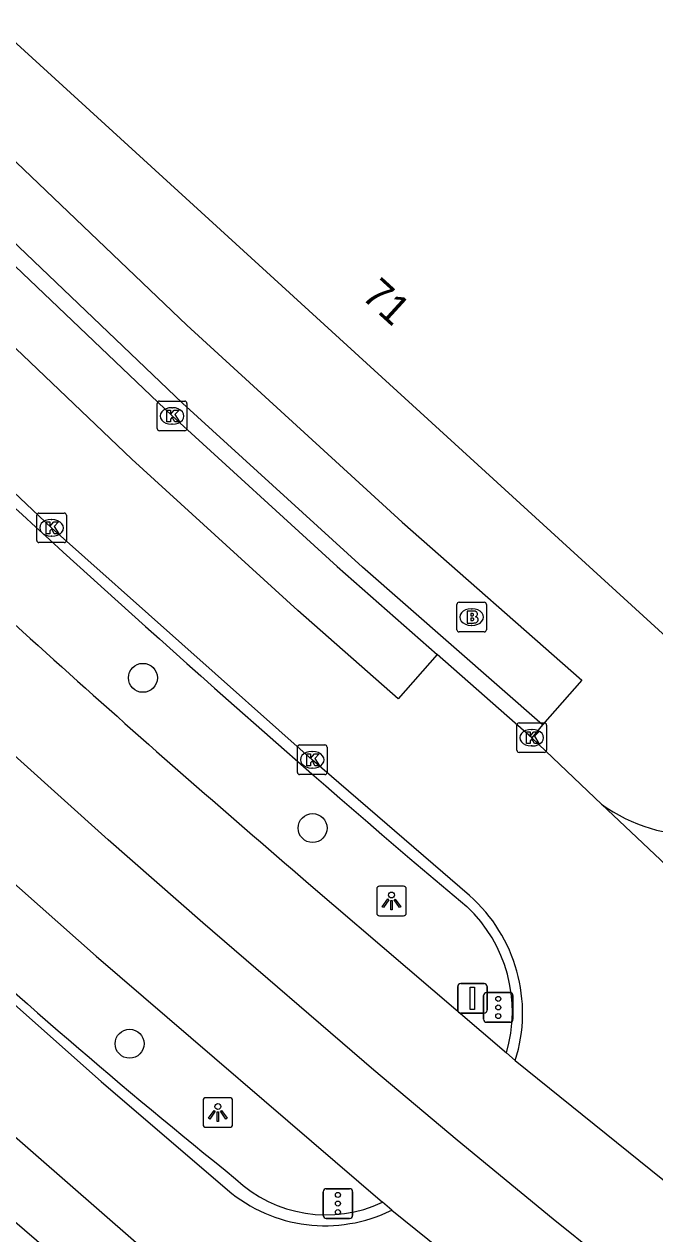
# Model space of a CAD drawing. Extents: x 159489 to 160304, y 383826 to 384530.
# Drawn here: x 160155.66 to 160176.96, y 384042.14 to 384082.98 of the extents above; entities that cross this region are included whole.
import ezdxf

# ---------------------------------------------------------------- set-up
doc = ezdxf.new("R2010")
doc.units = 0
for name, color, linetype in [('IMGEO_Berm_open', 7, 'Continuous'), ('IMGEO_Boom', 7, 'Continuous'), ('IMGEO_Brandkraan', 7, 'Continuous'), ('IMGEO_Kolk', 7, 'Continuous'), ('IMGEO_Lichtpunt', 7, 'Continuous'), ('IMGEO_OVBaan_gesloten', 7, 'Continuous'), ('IMGEO_Pand', 7, 'Continuous'), ('IMGEO_Pand_nummerreeks', 7, 'Continuous'), ('IMGEO_Parkeervlak_gesloten', 7, 'Continuous'), ('IMGEO_Rijbaan_lokaal_gesloten', 7, 'Continuous'), ('IMGEO_Rijbaan_lokaal_open', 7, 'Continuous'), ('IMGEO_Verkeersbordpaal', 7, 'Continuous'), ('IMGEO_Verkeersregelinstallatiepaal', 7, 'Continuous'), ('IMGEO_Voetpad_open', 7, 'Continuous')]:
    doc.layers.add(name, color=color, linetype=linetype)

msp = doc.modelspace()

# ---------------------------------------------------------------- linework, layer by layer
at = {"layer": 'IMGEO_Berm_open'}
msp.add_lwpolyline([(160168.69, 384054.809), (160170.617, 384053.193)], dxfattribs=at)
for centre, radius, start, end in [((160508.393, 384450.853), 521.774, 224.98561, 229.37895), ((160296.901, 384210.822), 214.039, 227.27409, 231.20685), ((160167.253, 384049.635), 4.896, 343.5355, 46.6098), ((160165.866, 384047.233), 4.456, 226.5668, 295.2616)]:
    msp.add_arc(centre, radius, start, end, dxfattribs=at)
at = {"layer": 'IMGEO_Boom'}
for centre in [(160159.673, 384060.912), (160165.404, 384055.839), (160159.223, 384048.557)]:
    msp.add_circle(centre, 0.489, dxfattribs=at)
at = {"layer": 'IMGEO_Brandkraan'}
for p, q in [((160170.274, 384062.537), (160170.274, 384063.389)), ((160170.349, 384063.463), (160171.201, 384063.463)), ((160171.275, 384063.389), (160171.275, 384062.537)), ((160170.762, 384063.243), (160170.787, 384063.243)), ((160171.201, 384062.463), (160170.349, 384062.463)), ((160170.785, 384062.683), (160170.76, 384062.683))]:
    msp.add_line(p, q, dxfattribs=at)
for points in [[(160170.274, 384062.537), (160170.274, 384063.389)], [(160170.349, 384063.463), (160171.201, 384063.463)], [(160171.275, 384063.389), (160171.275, 384062.537)], [(160170.622, 384063.163), (160170.622, 384062.763), (160170.835, 384062.763)], [(160170.853, 384063.163), (160170.622, 384063.163)], [(160170.801, 384063.082), (160170.747, 384063.082), (160170.747, 384063.006)], [(160170.747, 384063.006), (160170.8, 384063.006)], [(160170.809, 384062.93), (160170.747, 384062.93), (160170.747, 384062.849)], [(160171.201, 384062.463), (160170.349, 384062.463)], [(160170.747, 384062.849), (160170.809, 384062.849)]]:
    msp.add_lwpolyline(points, dxfattribs=at)
for centre, radius, start, end in [((160170.351, 384063.387), 0.0765, 91.552, 178.448), ((160170.351, 384063.387), 0.0765, 91.552, 178.448), ((160171.199, 384063.387), 0.0765, 1.552, 88.448), ((160171.199, 384063.387), 0.0765, 1.552, 88.448), ((160170.802, 384063.044), 0.0379, 267.8285, 90.9355), ((160170.81, 384062.889), 0.0404, 269.8759, 90.5077), ((160170.857, 384063.018), 0.145, 59.4692, 91.5367), ((160170.882, 384063.065), 0.0922, 285.5137, 58.1501), ((160170.887, 384062.873), 0.105, 301.3115, 78.989), ((160170.351, 384062.539), 0.0765, 181.552, 268.448), ((160170.351, 384062.539), 0.0765, 181.552, 268.448), ((160170.841, 384063.014), 0.251, 268.6676, 293.5347), ((160171.199, 384062.539), 0.0765, 271.552, 358.448), ((160171.199, 384062.539), 0.0765, 271.552, 358.448)]:
    msp.add_arc(centre, radius, start, end, dxfattribs=at)
for centre, major_axis, ratio, start_param, end_param in [((160170.761, 384062.963), (-0.387, 0.002), 0.722429, 4.712389, 7.853982), ((160170.786, 384062.963), (-0.39, 0.002), 0.717154, 1.570796, 4.712389)]:
    msp.add_ellipse(centre, major_axis=major_axis, ratio=ratio, start_param=start_param, end_param=end_param, dxfattribs=at)
at = {"layer": 'IMGEO_Kolk'}
for p, q in [((160160.233, 384070.255), (160161.085, 384070.255)), ((160160.158, 384069.329), (160160.158, 384070.181)), ((160160.646, 384070.035), (160160.671, 384070.035)), ((160161.159, 384070.181), (160161.159, 384069.329)), ((160160.669, 384069.475), (160160.644, 384069.475)), ((160161.085, 384069.255), (160160.233, 384069.255)), ((160156.087, 384065.551), (160156.087, 384066.403)), ((160156.162, 384066.477), (160157.014, 384066.477)), ((160156.575, 384066.257), (160156.6, 384066.257)), ((160157.088, 384066.403), (160157.088, 384065.551)), ((160157.014, 384065.477), (160156.162, 384065.477)), ((160156.598, 384065.697), (160156.573, 384065.697)), ((160172.302, 384058.465), (160172.302, 384059.317)), ((160172.377, 384059.391), (160173.229, 384059.391)), ((160173.303, 384059.317), (160173.303, 384058.465)), ((160172.79, 384059.171), (160172.815, 384059.171)), ((160164.89, 384057.718), (160164.89, 384058.57)), ((160164.965, 384058.644), (160165.817, 384058.644)), ((160165.378, 384058.424), (160165.403, 384058.424)), ((160165.891, 384058.57), (160165.891, 384057.718)), ((160173.229, 384058.391), (160172.377, 384058.391)), ((160172.813, 384058.611), (160172.788, 384058.611)), ((160165.817, 384057.644), (160164.965, 384057.644)), ((160165.401, 384057.864), (160165.376, 384057.864))]:
    msp.add_line(p, q, dxfattribs=at)
for points in [[(160160.233, 384070.255), (160161.085, 384070.255)], [(160160.158, 384069.329), (160160.158, 384070.181)], [(160160.479, 384069.955), (160160.602, 384069.955), (160160.602, 384069.804), (160160.732, 384069.955), (160160.896, 384069.955), (160160.75, 384069.804), (160160.903, 384069.555), (160160.751, 384069.555), (160160.666, 384069.719), (160160.602, 384069.652), (160160.602, 384069.555), (160160.479, 384069.555), (160160.479, 384069.955)], [(160161.159, 384070.181), (160161.159, 384069.329)], [(160161.085, 384069.255), (160160.233, 384069.255)], [(160156.087, 384065.551), (160156.087, 384066.403)], [(160156.162, 384066.477), (160157.014, 384066.477)], [(160156.408, 384066.177), (160156.531, 384066.177), (160156.531, 384066.026), (160156.661, 384066.177), (160156.825, 384066.177), (160156.679, 384066.026), (160156.832, 384065.777), (160156.68, 384065.777), (160156.595, 384065.941), (160156.531, 384065.874), (160156.531, 384065.777), (160156.408, 384065.777), (160156.408, 384066.177)], [(160157.088, 384066.403), (160157.088, 384065.551)], [(160157.014, 384065.477), (160156.162, 384065.477)], [(160172.302, 384058.465), (160172.302, 384059.317)], [(160172.377, 384059.391), (160173.229, 384059.391)], [(160173.303, 384059.317), (160173.303, 384058.465)], [(160172.623, 384059.091), (160172.746, 384059.091), (160172.746, 384058.94), (160172.876, 384059.091), (160173.04, 384059.091), (160172.894, 384058.94), (160173.047, 384058.691), (160172.895, 384058.691), (160172.81, 384058.855), (160172.746, 384058.788), (160172.746, 384058.691), (160172.623, 384058.691), (160172.623, 384059.091)], [(160164.89, 384057.718), (160164.89, 384058.57)], [(160164.965, 384058.644), (160165.817, 384058.644)], [(160165.891, 384058.57), (160165.891, 384057.718)], [(160173.229, 384058.391), (160172.377, 384058.391)], [(160165.211, 384058.344), (160165.334, 384058.344), (160165.334, 384058.193), (160165.464, 384058.344), (160165.628, 384058.344), (160165.482, 384058.193), (160165.635, 384057.944), (160165.483, 384057.944), (160165.398, 384058.108), (160165.334, 384058.041), (160165.334, 384057.944), (160165.211, 384057.944), (160165.211, 384058.344)], [(160165.817, 384057.644), (160164.965, 384057.644)]]:
    msp.add_lwpolyline(points, dxfattribs=at)
for centre, start, end in [((160160.235, 384070.179), 91.552, 178.448), ((160160.235, 384070.179), 91.552, 178.448), ((160161.083, 384070.179), 1.552, 88.448), ((160161.083, 384070.179), 1.552, 88.448), ((160160.235, 384069.331), 181.552, 268.448), ((160160.235, 384069.331), 181.552, 268.448), ((160161.083, 384069.331), 271.552, 358.448), ((160161.083, 384069.331), 271.552, 358.448), ((160156.164, 384066.401), 91.552, 178.448), ((160156.164, 384066.401), 91.552, 178.448), ((160157.012, 384066.401), 1.552, 88.448), ((160157.012, 384066.401), 1.552, 88.448), ((160156.164, 384065.553), 181.552, 268.448), ((160156.164, 384065.553), 181.552, 268.448), ((160157.012, 384065.553), 271.552, 358.448), ((160157.012, 384065.553), 271.552, 358.448), ((160172.379, 384059.315), 91.552, 178.448), ((160172.379, 384059.315), 91.552, 178.448), ((160173.227, 384059.315), 1.552, 88.448), ((160173.227, 384059.315), 1.552, 88.448), ((160164.967, 384058.568), 91.552, 178.448), ((160164.967, 384058.568), 91.552, 178.448), ((160165.815, 384058.568), 1.552, 88.448), ((160165.815, 384058.568), 1.552, 88.448), ((160172.379, 384058.467), 181.552, 268.448), ((160172.379, 384058.467), 181.552, 268.448), ((160173.227, 384058.467), 271.552, 358.448), ((160173.227, 384058.467), 271.552, 358.448), ((160164.967, 384057.72), 181.552, 268.448), ((160164.967, 384057.72), 181.552, 268.448), ((160165.815, 384057.72), 271.552, 358.448), ((160165.815, 384057.72), 271.552, 358.448)]:
    msp.add_arc(centre, 0.0765, start, end, dxfattribs=at)
for centre, major_axis, ratio, start_param, end_param in [((160160.645, 384069.755), (-0.387, 0.002), 0.722429, 4.712389, 7.853982), ((160160.67, 384069.755), (-0.39, 0.002), 0.717154, 1.570796, 4.712389), ((160156.574, 384065.977), (-0.387, 0.002), 0.722429, 4.712389, 7.853982), ((160156.599, 384065.977), (-0.39, 0.002), 0.717154, 1.570796, 4.712389), ((160172.789, 384058.891), (-0.387, 0.002), 0.722429, 4.712389, 7.853982), ((160172.814, 384058.891), (-0.39, 0.002), 0.717154, 1.570796, 4.712389), ((160165.377, 384058.144), (-0.387, 0.002), 0.722429, 4.712389, 7.853982), ((160165.402, 384058.144), (-0.39, 0.002), 0.717154, 1.570796, 4.712389)]:
    msp.add_ellipse(centre, major_axis=major_axis, ratio=ratio, start_param=start_param, end_param=end_param, dxfattribs=at)
at = {"layer": 'IMGEO_Lichtpunt'}
for p, q in [((160167.569, 384053.78), (160167.569, 384052.973)), ((160167.569, 384053.78), (160167.569, 384052.973)), ((160168.471, 384053.875), (160167.663, 384053.875)), ((160168.471, 384053.875), (160167.663, 384053.875)), ((160168.565, 384052.973), (160168.565, 384053.78)), ((160168.565, 384052.973), (160168.565, 384053.78)), ((160167.663, 384052.879), (160168.471, 384052.879)), ((160167.663, 384052.879), (160168.471, 384052.879)), ((160161.705, 384046.638), (160161.705, 384045.831)), ((160161.705, 384046.638), (160161.705, 384045.831)), ((160162.607, 384046.733), (160161.799, 384046.733)), ((160162.607, 384046.733), (160161.799, 384046.733)), ((160162.701, 384045.831), (160162.701, 384046.638)), ((160162.701, 384045.831), (160162.701, 384046.638)), ((160161.799, 384045.737), (160162.607, 384045.737)), ((160161.799, 384045.737), (160162.607, 384045.737))]:
    msp.add_line(p, q, dxfattribs=at)
for points in [[(160167.943, 384053.444), (160167.982, 384053.416), (160167.794, 384053.154), (160167.756, 384053.181), (160167.943, 384053.444)], [(160168.045, 384053.396), (160168.092, 384053.396), (160168.092, 384053.074), (160168.045, 384053.074), (160168.045, 384053.396)], [(160168.155, 384053.416), (160168.193, 384053.443), (160168.38, 384053.181), (160168.341, 384053.153), (160168.155, 384053.416)], [(160162.079, 384046.302), (160162.118, 384046.274), (160161.93, 384046.012), (160161.892, 384046.039), (160162.079, 384046.302)], [(160162.181, 384046.254), (160162.228, 384046.254), (160162.228, 384045.932), (160162.181, 384045.932), (160162.181, 384046.254)], [(160162.291, 384046.274), (160162.329, 384046.301), (160162.516, 384046.039), (160162.477, 384046.011), (160162.291, 384046.274)]]:
    msp.add_lwpolyline(points, dxfattribs=at)
for centre in [(160168.068, 384053.578), (160162.204, 384046.436)]:
    msp.add_circle(centre, 0.0994, dxfattribs=at)
for centre, start, end in [((160167.663, 384053.78), 90, 180), ((160167.663, 384053.78), 90, 180), ((160168.471, 384053.78), 0, 90), ((160168.471, 384053.78), 0, 90), ((160167.663, 384052.973), 180, 270), ((160167.663, 384052.973), 180, 270), ((160168.471, 384052.973), 270, 0), ((160168.471, 384052.973), 270, 360), ((160161.799, 384046.638), 90, 180), ((160161.799, 384046.638), 90, 180), ((160162.607, 384046.638), 0, 90), ((160162.607, 384046.638), 0, 90), ((160161.799, 384045.831), 180, 270), ((160161.799, 384045.831), 180, 270), ((160162.607, 384045.831), 270, 0), ((160162.607, 384045.831), 270, 360)]:
    msp.add_arc(centre, 0.0946, start, end, dxfattribs=at)
at = {"layer": 'IMGEO_OVBaan_gesloten'}
for points in [[(160180.322, 384037.159), (160176.612, 384040.154), (160173.526, 384042.635), (160170.286, 384045.296), (160167.466, 384047.665), (160161.694, 384052.642), (160158.499, 384055.447), (160149.532, 384063.51), (160140.973, 384071.696), (160132.364, 384080.101), (160126.671, 384085.78), (160121.497, 384090.909), (160120.074, 384092.332)], [(160120.706, 384087.162), (160130.716, 384077.192), (160143.29, 384064.966), (160151.014, 384057.786), (160158.099, 384051.509), (160167.768, 384043.203)], [(160165.269, 384053.971), (160171.949, 384048.247)], [(160171.949, 384048.247), (160172.248, 384047.991)], [(160172.248, 384047.991), (160184.077, 384038.457)], [(160168.075, 384042.939), (160167.768, 384043.203)], [(160168.075, 384042.939), (160180.122, 384033.232)]]:
    msp.add_lwpolyline(points, dxfattribs=at)
msp.add_arc((160448.795, 384385.717), 436.397, 226.47553, 229.4812, dxfattribs=at)
at = {"layer": 'IMGEO_Pand'}
msp.add_lwpolyline([(160193.139, 384075.401), (160177.339, 384062.302), (160154.232, 384083.393), (160177.597, 384102.749), (160183.956, 384108.016), (160184.508, 384107.35), (160184.423, 384107.28), (160203.058, 384084.748), (160203.142, 384084.818), (160203.695, 384084.152), (160197.356, 384078.897), (160193.613, 384075.794)], dxfattribs=at)
at = {"layer": 'IMGEO_Parkeervlak_gesloten'}
msp.add_lwpolyline([(160160.211, 384038.351), (160148.7, 384048.256), (160136.661, 384059.522), (160129.672, 384066.259), (160122.13, 384073.698), (160114.401, 384081.37)], dxfattribs=at)
at = {"layer": 'IMGEO_Rijbaan_lokaal_gesloten'}
for points in [[(160169.611, 384061.698), (160168.296, 384060.203), (160164.902, 384063.187), (160159.301, 384068.299), (160144.586, 384082.324), (160130.065, 384096.531), (160131.457, 384097.954)], [(160170.706, 384053.56), (160165.391, 384058.144), (160156.588, 384065.977), (160150.41, 384071.823), (160127.256, 384094.343)], [(160118.31, 384085.245), (160133.504, 384070.172), (160142.019, 384061.981), (160148.836, 384055.647), (160158.264, 384047.279), (160162.524, 384043.624)], [(160114.401, 384081.37), (160115.734, 384082.713), (160127.239, 384071.366), (160143.557, 384055.711), (160163.904, 384037.948), (160162.724, 384036.427)], [(160172.803, 384058.891), (160169.611, 384061.698)], [(160175.157, 384056.641), (160172.803, 384058.891)], [(160190.124, 384042.528), (160175.157, 384056.641)]]:
    msp.add_lwpolyline(points, dxfattribs=at)
for centre, radius, start, end in [((160167.196, 384049.59), 5.299, 342.4338, 48.52), ((160165.819, 384047.492), 5.081, 229.5735, 296.3569)]:
    msp.add_arc(centre, radius, start, end, dxfattribs=at)
at = {"layer": 'IMGEO_Rijbaan_lokaal_open'}
msp.add_arc((160178.499, 384061.375), 5.795, 234.7839, 306.7311, dxfattribs=at)
at = {"layer": 'IMGEO_Verkeersbordpaal'}
for p, q in [((160170.304, 384049.688), (160170.304, 384050.488)), ((160170.304, 384050.488), (160170.304, 384049.688)), ((160170.404, 384050.588), (160171.194, 384050.588)), ((160171.194, 384050.588), (160170.404, 384050.588)), ((160171.294, 384050.488), (160171.294, 384049.688)), ((160171.294, 384049.688), (160171.294, 384050.488)), ((160171.194, 384049.588), (160170.404, 384049.588)), ((160170.404, 384049.588), (160171.194, 384049.588))]:
    msp.add_line(p, q, dxfattribs=at)
msp.add_lwpolyline([(160170.724, 384050.463), (160170.874, 384050.463), (160170.874, 384049.713), (160170.724, 384049.713), (160170.724, 384050.463)], dxfattribs=at)
for centre, start, end in [((160170.404, 384050.488), 90, 180), ((160170.404, 384050.488), 90, 180), ((160171.194, 384050.488), 0, 90), ((160171.194, 384050.488), 360, 90), ((160170.404, 384049.688), 180, 270), ((160170.404, 384049.688), 180, 270), ((160171.194, 384049.688), 270, 0), ((160171.194, 384049.688), 270, 0)]:
    msp.add_arc(centre, 0.1, start, end, dxfattribs=at)
at = {"layer": 'IMGEO_Verkeersregelinstallatiepaal'}
for p, q in [((160171.28, 384050.281), (160172.07, 384050.281)), ((160172.07, 384050.281), (160171.28, 384050.281)), ((160171.18, 384049.381), (160171.18, 384050.181)), ((160171.18, 384050.181), (160171.18, 384049.381)), ((160172.17, 384050.181), (160172.17, 384049.381)), ((160172.17, 384049.381), (160172.17, 384050.181)), ((160172.07, 384049.281), (160171.28, 384049.281)), ((160171.28, 384049.281), (160172.07, 384049.281)), ((160165.765, 384042.76), (160165.765, 384043.56)), ((160165.765, 384043.56), (160165.765, 384042.76)), ((160165.865, 384043.66), (160166.655, 384043.66)), ((160166.655, 384043.66), (160165.865, 384043.66)), ((160166.755, 384043.56), (160166.755, 384042.76)), ((160166.755, 384042.76), (160166.755, 384043.56)), ((160166.655, 384042.66), (160165.865, 384042.66)), ((160165.865, 384042.66), (160166.655, 384042.66))]:
    msp.add_line(p, q, dxfattribs=at)
for centre in [(160171.675, 384050.071), (160171.675, 384049.781), (160171.675, 384049.491), (160166.26, 384043.45), (160166.26, 384043.16), (160166.26, 384042.87)]:
    msp.add_circle(centre, 0.085, dxfattribs=at)
for centre, start, end in [((160171.28, 384050.181), 90, 180), ((160171.28, 384050.181), 90, 180), ((160172.07, 384050.181), 0, 90), ((160172.07, 384050.181), 360, 90), ((160171.28, 384049.381), 180, 270), ((160171.28, 384049.381), 180, 270), ((160172.07, 384049.381), 270, 0), ((160172.07, 384049.381), 270, 0), ((160165.865, 384043.56), 90, 180), ((160165.865, 384043.56), 90, 180), ((160166.655, 384043.56), 0, 90), ((160166.655, 384043.56), 360, 90), ((160165.865, 384042.76), 180, 270), ((160165.865, 384042.76), 180, 270), ((160166.655, 384042.76), 270, 0), ((160166.655, 384042.76), 270, 0)]:
    msp.add_arc(centre, 0.1, start, end, dxfattribs=at)
at = {"layer": 'IMGEO_Voetpad_open'}
for points in [[(160050.34, 384187.958), (160051.553, 384186.494), (160055.185, 384182.183), (160055.979, 384181.24), (160057.954, 384178.895), (160063.061, 384172.832), (160065.382, 384170.193), (160066.214, 384169.246), (160072.272, 384162.355), (160075.872, 384158.402), (160076.696, 384157.497), (160082.448, 384151.179), (160091.223, 384141.843), (160105.53, 384127.244), (160129.28, 384103.698), (160141.431, 384091.785), (160146.087, 384087.221), (160154.183, 384079.487), (160154.902, 384078.8), (160161.156, 384072.825), (160168.424, 384066.164), (160174.496, 384060.831), (160173.165, 384059.326)], [(160173.165, 384059.326), (160167.091, 384064.648), (160161.015, 384070.183), (160146.171, 384084.356), (160127.88, 384102.246), (160104.079, 384125.847), (160094.817, 384135.246), (160084.845, 384145.686), (160074.003, 384157.433), (160066.213, 384166.161), (160061.626, 384171.427), (160049.101, 384186.313), (160048.804, 384186.671)], [(160131.457, 384097.954), (160145.969, 384083.756), (160160.659, 384069.755), (160166.231, 384064.67), (160169.611, 384061.698)], [(160173.165, 384059.326), (160172.803, 384058.891)]]:
    msp.add_lwpolyline(points, dxfattribs=at)

# ---------------------------------------------------------------- texts
at = {"layer": 'IMGEO_Pand_nummerreeks'}
msp.add_text('71', height=1, rotation=317.6126, dxfattribs=at).set_placement((160167.017, 384073.753))

doc.saveas('drawing.dxf')
